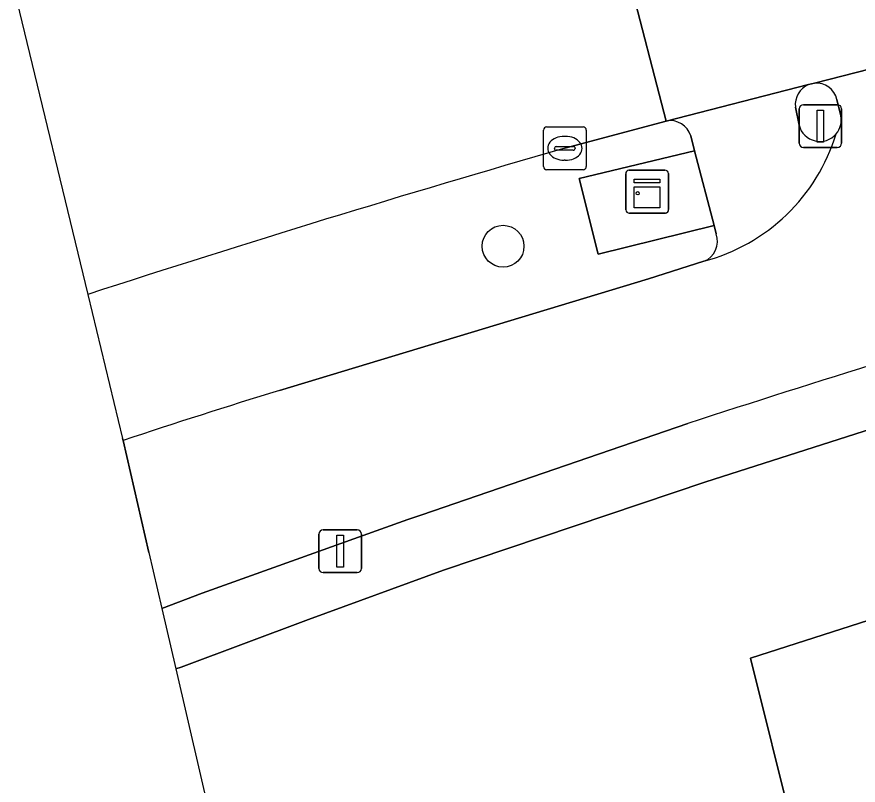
# Model space of a CAD drawing. Extents: x 156412 to 157779, y 382335 to 383768.
# Drawn here: x 156630.05 to 156649.7, y 382882.66 to 382900.6 of the extents above; entities that cross this region are included whole.
import ezdxf

# ---------------------------------------------------------------- set-up
doc = ezdxf.new("R2010")
doc.units = 0
for name, color, linetype in [('IMGEO_Berm_groen', 7, 'Continuous'), ('IMGEO_Boom', 7, 'Continuous'), ('IMGEO_Erf', 7, 'Continuous'), ('IMGEO_Fietspad_gesloten', 7, 'Continuous'), ('IMGEO_Kast', 7, 'Continuous'), ('IMGEO_Kolk', 7, 'Continuous'), ('IMGEO_Lichtmast', 7, 'Continuous'), ('IMGEO_OVBaan_gesloten', 7, 'Continuous'), ('IMGEO_Pand', 7, 'Continuous'), ('IMGEO_Verkeerseiland_open', 7, 'Continuous'), ('IMGEO_Verkeersregelinstallatiepaal', 7, 'Continuous'), ('IMGEO_Voetpad_open', 7, 'Continuous')]:
    doc.layers.add(name, color=color, linetype=linetype)

msp = doc.modelspace()

# ---------------------------------------------------------------- linework, layer by layer
at = {"layer": 'IMGEO_Berm_groen'}
for points in [[(156645.22, 382898.169), (156642.851, 382897.534)], [(156646.387, 382895.534), (156646.336, 382895.731), (156643.633, 382895.057), (156643.189, 382896.831), (156645.882, 382897.476), (156645.793, 382897.821)], [(156636.186, 382891.875), (156644.805, 382894.481), (156646.098, 382894.894)], [(156631.711, 382894.119), (156632.525, 382890.752)], [(156632.525, 382890.752), (156632.536, 382890.706)]]:
    msp.add_lwpolyline(points, dxfattribs=at)
for centre, radius, start, end in [((156645.317, 382897.684), 0.495, 16.1051, 101.3518), ((156734.846, 382577.572), 332.924, 106.04089, 108.04621), ((156645.918, 382895.36), 0.5, 291.0623, 20.3334), ((156677.031, 382758.061), 139.909, 106.97411, 108.54371)]:
    msp.add_arc(centre, radius, start, end, dxfattribs=at)
at = {"layer": 'IMGEO_Boom'}
msp.add_circle((156641.409, 382895.246), 0.489, dxfattribs=at)
at = {"layer": 'IMGEO_Erf'}
msp.add_lwpolyline([(156662.663, 382894.621), (156655.658, 382892.624), (156652.152, 382891.665), (156646.148, 382889.742), (156640.021, 382887.678), (156636.864, 382886.529), (156633.896, 382885.409), (156633.769, 382885.37), (156667.046, 382741.442)], dxfattribs=at)
msp.add_lwpolyline([(156647.271, 382874.069), (156645.666, 382881.009), (156648.189, 382881.593), (156647.19, 382885.623), (156654.192, 382887.871), (156655.257, 382883.262), (156656.621, 382883.577), (156659.759, 382884.302), (156661.361, 382877.323)], close=True, dxfattribs=at)
at = {"layer": 'IMGEO_Fietspad_gesloten'}
for points in [[(156652.941, 382900.144), (156648.68, 382899.054)], [(156649.206, 382898.672), (156649.296, 382898.294)], [(156646.098, 382894.894), (156644.805, 382894.481), (156636.186, 382891.875)], [(156633.139, 382888.095), (156633.442, 382886.785), (156634.383, 382887.139), (156639.183, 382888.859), (156639.511, 382888.974), (156645.723, 382891.105)], [(156633.139, 382888.095), (156632.536, 382890.706), (156632.525, 382890.752), (156633.139, 382888.095)], [(156632.536, 382890.706), (156633.139, 382888.095)]]:
    msp.add_lwpolyline(points, dxfattribs=at)
for centre, radius, start, end in [((156648.722, 382898.559), 0.497, 13.1695, 94.8535), ((156648.807, 382898.193), 0.5, 319.7399, 11.6794), ((156644.961, 382899.167), 4.421, 284.9015, 342.9452), ((156758.708, 382543.808), 365.213, 105.00057, 108.02104), ((156677.031, 382758.061), 139.909, 106.97411, 108.54371)]:
    msp.add_arc(centre, radius, start, end, dxfattribs=at)
at = {"layer": 'IMGEO_Kast'}
for p, q in [((156644.274, 382896.095), (156644.274, 382896.936)), ((156644.274, 382896.936), (156644.274, 382896.095)), ((156644.349, 382897.02), (156645.19, 382897.02)), ((156645.19, 382897.02), (156644.349, 382897.02)), ((156645.274, 382896.945), (156645.274, 382896.104)), ((156645.274, 382896.104), (156645.274, 382896.945)), ((156645.199, 382896.02), (156644.358, 382896.02)), ((156644.358, 382896.02), (156645.199, 382896.02))]:
    msp.add_line(p, q, dxfattribs=at)
for points in [[(156644.469, 382896.81), (156645.069, 382896.81), (156645.069, 382896.725), (156644.469, 382896.725), (156644.469, 382896.81)], [(156644.469, 382896.635), (156645.069, 382896.635), (156645.069, 382896.146), (156644.469, 382896.146), (156644.469, 382896.635)]]:
    msp.add_lwpolyline(points, dxfattribs=at)
msp.add_circle((156644.553, 382896.484), 0.0377, dxfattribs=at)
for centre, start, end in [((156644.352, 382896.942), 92.4484, 184.2845), ((156644.352, 382896.942), 92.4484, 184.2845), ((156645.196, 382896.942), 2.4484, 94.2845), ((156645.196, 382896.942), 2.4484, 94.2845), ((156644.352, 382896.098), 182.4484, 274.2845), ((156644.352, 382896.098), 182.4484, 274.2845), ((156645.196, 382896.098), 272.4484, 4.2845), ((156645.196, 382896.098), 272.4484, 4.2845)]:
    msp.add_arc(centre, 0.0779, start, end, dxfattribs=at)
at = {"layer": 'IMGEO_Kolk'}
for p, q in [((156642.351, 382897.107), (156642.351, 382897.959)), ((156642.426, 382898.033), (156643.278, 382898.033)), ((156643.352, 382897.959), (156643.352, 382897.107)), ((156642.839, 382897.813), (156642.864, 382897.813)), ((156642.61, 382897.527), (156642.61, 382897.539)), ((156642.653, 382897.576), (156643.051, 382897.576)), ((156643.094, 382897.539), (156643.094, 382897.527)), ((156643.048, 382897.49), (156642.65, 382897.49)), ((156642.862, 382897.253), (156642.837, 382897.253)), ((156643.278, 382897.033), (156642.426, 382897.033))]:
    msp.add_line(p, q, dxfattribs=at)
for points in [[(156642.351, 382897.107), (156642.351, 382897.959)], [(156642.426, 382898.033), (156643.278, 382898.033)], [(156643.352, 382897.959), (156643.352, 382897.107)], [(156643.278, 382897.033), (156642.426, 382897.033)]]:
    msp.add_lwpolyline(points, dxfattribs=at)
for centre, radius, start, end in [((156642.428, 382897.957), 0.0765, 91.552, 178.448), ((156642.428, 382897.957), 0.0765, 91.552, 178.448), ((156643.276, 382897.957), 0.0765, 1.552, 88.448), ((156643.276, 382897.957), 0.0765, 1.552, 88.448), ((156642.65, 382897.536), 0.0403, 85.8775, 175.7526), ((156642.647, 382897.526), 0.0366, 178.938, 274.7102), ((156643.051, 382897.533), 0.043, 264.8664, 352.4533), ((156643.055, 382897.538), 0.0386, 1.7309, 96.639), ((156642.428, 382897.109), 0.0765, 181.552, 268.448), ((156642.428, 382897.109), 0.0765, 181.552, 268.448), ((156643.276, 382897.109), 0.0765, 271.552, 358.448), ((156643.276, 382897.109), 0.0765, 271.552, 358.448)]:
    msp.add_arc(centre, radius, start, end, dxfattribs=at)
for centre, major_axis, ratio, start_param, end_param in [((156642.838, 382897.533), (-0.387, 0.002), 0.722429, 4.712389, 7.853982), ((156642.863, 382897.533), (-0.39, 0.002), 0.717154, 1.570796, 4.712389)]:
    msp.add_ellipse(centre, major_axis=major_axis, ratio=ratio, start_param=start_param, end_param=end_param, dxfattribs=at)
at = {"layer": 'IMGEO_Lichtmast'}
for p, q in [((156648.425, 382898.552), (156649.215, 382898.552)), ((156649.215, 382898.552), (156648.425, 382898.552)), ((156648.325, 382897.652), (156648.325, 382898.452)), ((156648.325, 382898.452), (156648.325, 382897.652)), ((156649.315, 382898.452), (156649.315, 382897.652)), ((156649.315, 382897.652), (156649.315, 382898.452)), ((156649.215, 382897.552), (156648.425, 382897.552)), ((156648.425, 382897.552), (156649.215, 382897.552)), ((156637.11, 382887.721), (156637.11, 382888.521)), ((156637.11, 382888.521), (156637.11, 382887.721)), ((156637.21, 382888.621), (156638, 382888.621)), ((156638, 382888.621), (156637.21, 382888.621)), ((156638.1, 382888.521), (156638.1, 382887.721)), ((156638.1, 382887.721), (156638.1, 382888.521)), ((156638, 382887.621), (156637.21, 382887.621)), ((156637.21, 382887.621), (156638, 382887.621))]:
    msp.add_line(p, q, dxfattribs=at)
for points in [[(156648.745, 382898.427), (156648.895, 382898.427), (156648.895, 382897.677), (156648.745, 382897.677), (156648.745, 382898.427)], [(156637.53, 382888.496), (156637.68, 382888.496), (156637.68, 382887.746), (156637.53, 382887.746), (156637.53, 382888.496)]]:
    msp.add_lwpolyline(points, dxfattribs=at)
for centre, start, end in [((156648.425, 382898.452), 90, 180), ((156648.425, 382898.452), 90, 180), ((156649.215, 382898.452), 0, 90), ((156649.215, 382898.452), 360, 90), ((156648.425, 382897.652), 180, 270), ((156648.425, 382897.652), 180, 270), ((156649.215, 382897.652), 270, 0), ((156649.215, 382897.652), 270, 0), ((156637.21, 382888.521), 90, 180), ((156637.21, 382888.521), 90, 180), ((156638, 382888.521), 0, 90), ((156638, 382888.521), 360, 90), ((156637.21, 382887.721), 180, 270), ((156637.21, 382887.721), 180, 270), ((156638, 382887.721), 270, 0), ((156638, 382887.721), 270, 0)]:
    msp.add_arc(centre, 0.1, start, end, dxfattribs=at)
at = {"layer": 'IMGEO_OVBaan_gesloten'}
for points in [[(156661.713, 382909.338), (156661.714, 382909.542), (156657.993, 382908.583), (156651.218, 382906.948), (156646.895, 382905.881), (156646.759, 382905.846), (156643.451, 382904.977), (156644.336, 382901.573), (156645.22, 382898.169), (156648.544, 382899.02), (156648.68, 382899.054), (156652.941, 382900.144), (156665.009, 382902.868), (156666.837, 382903.33)], [(156642.851, 382897.534), (156645.22, 382898.169), (156644.336, 382901.573), (156643.451, 382904.977), (156640.828, 382904.284)], [(156630.055, 382900.973), (156631.711, 382894.119)]]:
    msp.add_lwpolyline(points, dxfattribs=at)
msp.add_arc((156734.846, 382577.572), 332.924, 106.04089, 108.04621, dxfattribs=at)
at = {"layer": 'IMGEO_Pand'}
msp.add_lwpolyline([(156654.192, 382887.871), (156647.19, 382885.623), (156648.189, 382881.593), (156645.666, 382881.009), (156647.271, 382874.069), (156661.361, 382877.323), (156659.759, 382884.302), (156656.621, 382883.577), (156655.257, 382883.262)], close=True, dxfattribs=at)
at = {"layer": 'IMGEO_Verkeerseiland_open'}
for points in [[(156648.68, 382899.054), (156648.544, 382899.02)], [(156649.296, 382898.294), (156649.206, 382898.672)], [(156648.237, 382898.492), (156648.322, 382898.072)]]:
    msp.add_lwpolyline(points, dxfattribs=at)
for centre, radius, start, end in [((156648.732, 382898.558), 0.499, 112.0855, 187.5637), ((156648.722, 382898.559), 0.497, 13.1695, 94.8535), ((156648.807, 382898.193), 0.5, 319.7399, 11.6794), ((156648.807, 382898.193), 0.499, 193.9706, 319.7697)]:
    msp.add_arc(centre, radius, start, end, dxfattribs=at)
at = {"layer": 'IMGEO_Verkeersregelinstallatiepaal'}
for p, q in [((156648.425, 382898.552), (156649.215, 382898.552)), ((156649.215, 382898.552), (156648.425, 382898.552)), ((156648.325, 382897.652), (156648.325, 382898.452)), ((156648.325, 382898.452), (156648.325, 382897.652)), ((156649.315, 382898.452), (156649.315, 382897.652)), ((156649.315, 382897.652), (156649.315, 382898.452)), ((156649.215, 382897.552), (156648.425, 382897.552)), ((156648.425, 382897.552), (156649.215, 382897.552))]:
    msp.add_line(p, q, dxfattribs=at)
msp.add_lwpolyline([(156648.745, 382898.427), (156648.895, 382898.427), (156648.895, 382897.677), (156648.745, 382897.677), (156648.745, 382898.427)], dxfattribs=at)
for centre, start, end in [((156648.425, 382898.452), 90, 180), ((156648.425, 382898.452), 90, 180), ((156649.215, 382898.452), 0, 90), ((156649.215, 382898.452), 360, 90), ((156648.425, 382897.652), 180, 270), ((156648.425, 382897.652), 180, 270), ((156649.215, 382897.652), 270, 0), ((156649.215, 382897.652), 270, 0)]:
    msp.add_arc(centre, 0.1, start, end, dxfattribs=at)
at = {"layer": 'IMGEO_Voetpad_open'}
for points in [[(156648.544, 382899.02), (156645.22, 382898.169)], [(156648.322, 382898.072), (156648.237, 382898.492)], [(156645.793, 382897.821), (156645.882, 382897.476), (156646.336, 382895.731), (156646.387, 382895.534)], [(156633.769, 382885.37), (156633.896, 382885.409), (156636.864, 382886.529), (156640.021, 382887.678), (156646.148, 382889.742), (156652.152, 382891.665), (156655.658, 382892.624), (156662.663, 382894.621), (156666.59, 382895.685), (156669.586, 382896.47)], [(156645.723, 382891.105), (156639.511, 382888.974), (156639.183, 382888.859), (156634.383, 382887.139), (156633.442, 382886.785), (156633.769, 382885.37)]]:
    msp.add_lwpolyline(points, dxfattribs=at)
msp.add_lwpolyline([(156646.336, 382895.731), (156645.882, 382897.476), (156643.189, 382896.831), (156643.633, 382895.057)], close=True, dxfattribs=at)
for centre, radius, start, end in [((156648.732, 382898.558), 0.499, 112.0855, 187.5637), ((156645.317, 382897.684), 0.495, 16.1051, 101.3518), ((156648.807, 382898.193), 0.499, 193.9706, 319.7697), ((156644.961, 382899.167), 4.421, 284.9015, 342.9452), ((156758.708, 382543.808), 365.213, 105.00057, 108.02104), ((156645.918, 382895.36), 0.5, 291.0623, 20.3334)]:
    msp.add_arc(centre, radius, start, end, dxfattribs=at)

doc.saveas('drawing.dxf')
